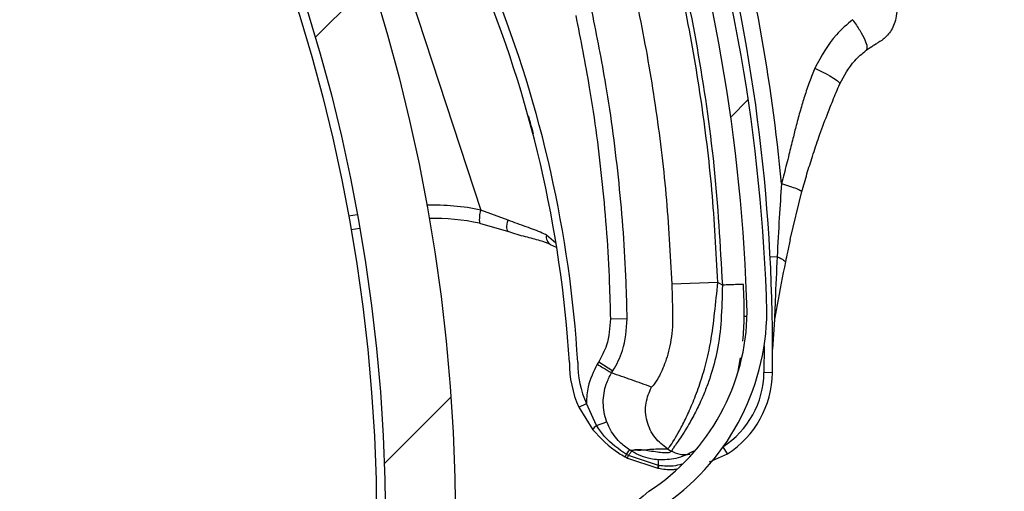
# Model space of a CAD drawing. Header units: inches. Extents: x 170 to 284, y 215 to 248.
# Tile 827 of 1056: x 235.944 to 236.0644, y 224.8279 to 224.8855. Entities that reach past the tile are written whole.
import ezdxf

# ---------------------------------------------------------------- set-up
doc = ezdxf.new("R2010")
doc.units = ezdxf.units.IN
doc.header["$LTSCALE"] = 0.25
doc.header["$MEASUREMENT"] = 0
doc.layers.add('RH FRONT OF HOOD', color=7, linetype='Continuous')
pattern_1 = [(45, (225.4196035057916, 218.4993357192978), (-0.03026527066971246, 0.03026527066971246), [])]

msp = doc.modelspace()

# ---------------------------------------------------------------- hatches: boundary and pattern name
at = {"layer": 'RH FRONT OF HOOD'}
h = msp.add_hatch(dxfattribs=at)
h.set_pattern_fill('ANSI31', color=256, scale=0.34241245, angle=2.8e-322, style=0)
h.set_pattern_definition([(45, (225.4529552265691, 218.4993357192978), (-0.03026527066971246, 0.03026527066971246), [])])
edge = h.paths.add_edge_path(flags=0)
edge.add_arc((235.7395956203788, 224.3915581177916), 0.021400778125, 89.9999999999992, 390.52248781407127, ccw=False)
edge.add_line((235.7395956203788, 224.4129588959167), (235.8123582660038, 224.4129588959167))
edge.add_arc((235.8123582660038, 224.8238538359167), 0.4108949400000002, 270, 450.0000000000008)
edge.add_line((235.8123582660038, 225.2347487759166), (235.3287006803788, 225.2347487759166))
edge.add_arc((235.3287006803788, 225.2390289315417), 0.004280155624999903, 180.0000000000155, 269.9999999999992, ccw=False)
edge.add_line((235.3244205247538, 225.2390289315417), (235.3244205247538, 225.2818304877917))
edge.add_arc((235.3287006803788, 225.2818304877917), 0.004280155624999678, 360, 540, ccw=False)
edge.add_line((235.3329808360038, 225.2818304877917), (235.3329808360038, 225.2390289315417))
edge.add_line((235.3329808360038, 225.2390289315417), (235.3297484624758, 225.2390289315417))
edge.add_line((235.3297484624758, 225.2390289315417), (235.3297484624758, 225.2818304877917))
edge.add_arc((235.3287006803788, 225.2818304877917), 0.001047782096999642, 360, 540.0000000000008)
edge.add_line((235.3276528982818, 225.2818304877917), (235.3276528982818, 225.2390289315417))
edge.add_arc((235.3287006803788, 225.2390289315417), 0.001047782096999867, 180, 270)
edge.add_line((235.3287006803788, 225.2379811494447), (235.8123582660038, 225.2379811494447))
edge.add_arc((235.8123582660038, 224.8238538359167), 0.4141273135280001, 269.9999999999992, 450, ccw=False)
edge.add_line((235.8123582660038, 224.4097265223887), (235.7395956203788, 224.4097265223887))
edge.add_arc((235.7395956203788, 224.3915581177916), 0.018168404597, 450.0000000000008, 750.5224878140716)
edge.add_arc((235.754343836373, 224.4002532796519), 0.001047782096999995, 390.5224878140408, 495.0000000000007)
edge.add_line((235.753602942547, 224.4009941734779), (235.7449077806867, 224.3922990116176))
edge.add_line((235.7449077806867, 224.3922990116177), (235.7426221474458, 224.3945846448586))
edge.add_line((235.7426221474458, 224.3945846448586), (235.751317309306, 224.4032798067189))
edge.add_arc((235.754343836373, 224.4002532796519), 0.004280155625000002, 390.522487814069, 495.0000000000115, ccw=False)
h = msp.add_hatch(dxfattribs=at)
h.set_pattern_fill('ANSI31', color=256, scale=0.34241245, style=0)
h.set_pattern_definition(pattern_1)
edge = h.paths.add_edge_path(flags=0)
edge.add_line((235.7790065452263, 225.2304686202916), (235.4365940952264, 225.2304686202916))
edge.add_line((235.4365940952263, 225.2304686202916), (235.4365940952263, 225.2347487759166))
edge.add_line((235.4365940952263, 225.2347487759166), (235.7790065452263, 225.2347487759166))
edge.add_arc((235.7790065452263, 224.8238538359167), 0.4108949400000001, 269.9999999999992, 450, ccw=False)
edge.add_line((235.7790065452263, 224.4129588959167), (235.7062438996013, 224.4129588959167))
edge.add_line((235.7062438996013, 224.4129588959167), (235.7062438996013, 224.4172390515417))
edge.add_line((235.7062438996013, 224.4172390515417), (235.7790065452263, 224.4172390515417))
edge.add_arc((235.7790065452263, 224.8238538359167), 0.406614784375, 270, 450.0000000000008)
h = msp.add_hatch(dxfattribs=at)
h.set_pattern_fill('ANSI32', color=256, scale=0.34241245, angle=2.8e-322, style=0)
h.set_pattern_definition([(45, (225.4196035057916, 218.4993357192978), (-0.09079581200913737, 0.09079581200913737), []), (45, (225.4801340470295, 218.4993357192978), (-0.09079581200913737, 0.09079581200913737), [])])
edge = h.paths.add_edge_path(flags=0)
edge.add_arc((235.7790065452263, 224.8238538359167), 0.2182879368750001, 180, 540, ccw=False)
edge = h.paths.add_edge_path(flags=0)
edge.add_arc((235.7790065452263, 224.8238538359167), 0.2097276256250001, 180, 540, ccw=False)
h = msp.add_hatch(dxfattribs=at)
h.set_pattern_fill('ANSI31', color=256, scale=0.34241245, angle=2.8e-322, style=0)
h.set_pattern_definition(pattern_1)
edge = h.paths.add_edge_path(flags=0)
edge.add_arc((235.9673115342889, 224.9880571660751), 0.001712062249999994, 288.1322229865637, 310.3426432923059)
edge.add_line((235.9684198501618, 224.9867522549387), (235.9699825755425, 224.9849123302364))
edge.add_arc((235.9673115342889, 224.9880571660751), 0.004126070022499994, 288.1322229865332, 310.3426432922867, ccw=False)
edge.add_arc((235.9645409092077, 224.9965177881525), 0.01302879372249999, 239.6083903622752, 288.1322229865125, ccw=False)
edge.add_arc((235.9675956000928, 225.0008329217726), 0.01830194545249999, 198.1322229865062, 238.19359599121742, ccw=False)
edge.add_arc((235.9613802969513, 224.9987975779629), 0.01176186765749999, 130.2730806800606, 198.1322229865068, ccw=False)
edge.add_arc((235.9645728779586, 224.9964201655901), 0.01566536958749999, 433.3892910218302, 493.5630227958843, ccw=False)
edge.add_arc((235.9621196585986, 224.9870775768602), 0.02532140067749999, 410.98647118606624, 434.1131563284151, ccw=False)
edge.add_arc((235.9678823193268, 224.9956663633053), 0.01504902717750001, 370.2879413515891, 407.4468726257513, ccw=False)
edge.add_arc((235.9556543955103, 224.9930672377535), 0.02754708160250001, 291.4407261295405, 371.0647967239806, ccw=False)
edge.add_arc((235.9699774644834, 224.9597815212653), 0.008748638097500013, 479.0908419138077, 626.0736552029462)
edge.add_arc((235.9705089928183, 224.8943440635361), 0.05672062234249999, 377.70285871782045, 451.14212272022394, ccw=False)
edge.add_arc((235.8204128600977, 224.8439305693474), 0.2150521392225, 361.5582505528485, 378.3382766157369, ccw=False)
edge.add_arc((236.00653812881, 224.8500071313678), 0.02884824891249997, 303.2910664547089, 359.5459797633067, ccw=False)
edge.add_arc((236.0399792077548, 224.8035616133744), 0.0284373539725, 488.2528168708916, 541.8512905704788)
edge.add_arc((236.0264763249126, 224.8035355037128), 0.01494630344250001, 183.423663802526, 238.6794151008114)
edge.add_arc((236.0291656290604, 224.8063257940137), 0.0187470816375, 236.0900975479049, 269.5718389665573)
edge.add_arc((236.0285530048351, 224.8010448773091), 0.0134739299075, 272.0097804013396, 310.4058687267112)
edge.add_arc((236.03317810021, 224.795173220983), 0.006011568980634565, 313.1147555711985, 333.8497966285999)
edge.add_arc((236.0216122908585, 224.7990241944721), 0.01816498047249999, 339.0314830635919, 378.1322229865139)
edge.add_arc((236.0284784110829, 224.8012726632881), 0.01094007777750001, 378.1322229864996, 468.1322229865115)
edge.add_arc((236.0256545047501, 224.8098959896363), 0.001866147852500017, 468.1322229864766, 483.774469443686)
edge.add_line((236.0246170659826, 224.8114471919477), (236.0232750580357, 224.813453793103))
edge.add_arc((236.0256545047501, 224.8098959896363), 0.004280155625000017, 468.13222298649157, 483.7744694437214, ccw=False)
edge.add_arc((236.0284784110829, 224.8012726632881), 0.01335408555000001, 378.1322229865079, 468.13222298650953, ccw=False)
edge.add_arc((236.0216122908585, 224.7990241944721), 0.020578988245, 338.7435812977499, 378.13222298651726, ccw=False)
edge.add_arc((236.03317810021, 224.795173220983), 0.008425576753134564, 312.7098901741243, 334.631933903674, ccw=False)
edge.add_arc((236.0285530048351, 224.8010448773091), 0.01588793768, 271.82252524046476, 310.60280367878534, ccw=False)
edge.add_arc((236.0291656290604, 224.8063257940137), 0.02116108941, 236.2367537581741, 269.7093947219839, ccw=False)
edge.add_arc((236.0264763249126, 224.8035355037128), 0.01736031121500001, 183.3124711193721, 238.498076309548, ccw=False)
edge.add_arc((236.0399792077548, 224.8035616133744), 0.030851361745, 128.0503802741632, 181.9117605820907, ccw=False)
edge.add_arc((236.00653812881, 224.8500071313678), 0.02643424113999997, 303.0739325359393, 359.4558360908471)
edge.add_arc((235.8204128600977, 224.8439305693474), 0.21263813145, 361.5698914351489, 378.3419125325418)
edge.add_arc((235.9705089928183, 224.8943440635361), 0.05430661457, 377.6888496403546, 451.2467578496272)
edge.add_arc((235.9699774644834, 224.9597815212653), 0.01116264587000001, 118.193261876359, 266.66131017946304, ccw=False)
edge.add_arc((235.9556543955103, 224.9930672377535), 0.02513307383, 291.1036231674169, 371.1028807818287)
edge.add_arc((235.9678823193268, 224.9956663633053), 0.01263501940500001, 370.2152702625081, 407.1149197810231)
edge.add_arc((235.9621196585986, 224.9870775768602), 0.022907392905, 411.1765293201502, 434.1519381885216)
edge.add_arc((235.9645728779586, 224.9964201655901), 0.01325136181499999, 433.3244634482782, 493.8674727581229)
edge.add_arc((235.9613802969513, 224.9987975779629), 0.009347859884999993, 489.8547471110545, 558.132222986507)
edge.add_arc((235.9675956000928, 225.0008329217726), 0.01588793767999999, 198.1322229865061, 238.0844018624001)
edge.add_arc((235.9645409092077, 224.9965177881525), 0.01061478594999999, 239.7667243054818, 288.1322229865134)

# ---------------------------------------------------------------- linework, layer by layer
for p, q in [((235.9800409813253, 224.924373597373), (236.0004006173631, 224.8622016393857)), ((236.0382293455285, 224.8585941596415), (236.0396619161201, 224.864457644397)), ((235.9853020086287, 224.8616408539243), (235.9842463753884, 224.8614650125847)), ((236.0037381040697, 224.8609761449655), (236.0004006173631, 224.8622016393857)), ((236.0002561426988, 224.8605967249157), (236.0037889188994, 224.8595782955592)), ((235.9845422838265, 224.8598128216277), (235.9855978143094, 224.8599886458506)), ((236.0095894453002, 224.8581541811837), (236.0084214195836, 224.8591451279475)), ((236.0096503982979, 224.857613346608), (236.0089128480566, 224.8579586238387)), ((236.036634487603, 224.8564984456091), (236.0357876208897, 224.8564544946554)), ((236.0293973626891, 224.8533709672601), (236.0237550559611, 224.8531522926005)), ((236.0299417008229, 224.8530353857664), (236.0293973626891, 224.8533709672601)), ((236.016252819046, 224.8489058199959), (236.0183057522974, 224.8489439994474)), ((236.0329605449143, 224.8492165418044), (236.0326171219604, 224.8492101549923)), ((236.0363108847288, 224.8488527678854), (236.0360780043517, 224.8452104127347)), ((236.0350504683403, 224.845617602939), (236.0350311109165, 224.8423485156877)), ((236.0148179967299, 224.8436588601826), (236.0146475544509, 224.8433823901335)), ((236.0148179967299, 224.8436588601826), (236.0165658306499, 224.8425813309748)), ((236.0318551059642, 224.842527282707), (236.0321616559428, 224.84414159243)), ((236.0163953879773, 224.8423048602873), (236.0165658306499, 224.8425813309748)), ((236.0360582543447, 224.8423346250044), (236.0350311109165, 224.8423485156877)), ((236.0123929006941, 224.8381339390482), (236.0133283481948, 224.8385583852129)), ((236.0123929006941, 224.8381339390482), (236.0140855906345, 224.8353768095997)), ((236.0145502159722, 224.835894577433), (236.0133283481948, 224.8385583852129)), ((236.0145502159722, 224.835894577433), (236.0158023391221, 224.8363563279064)), ((236.0186172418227, 224.832903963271), (236.0196058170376, 224.8328777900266)), ((236.0232421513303, 224.8330339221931), (236.0237007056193, 224.8327512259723)), ((236.0305748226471, 224.8324280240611), (236.0300329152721, 224.8332674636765)), ((236.0184664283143, 224.8322201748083), (236.0182215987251, 224.8323563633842)), ((236.0183361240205, 224.8319160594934), (236.0220446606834, 224.8306854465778)), ((236.0221269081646, 224.8310151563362), (236.0184664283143, 224.8322201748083)), ((236.02210095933, 224.8316978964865), (236.0221001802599, 224.8316979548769)), ((236.0283722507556, 224.8314441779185), (236.0305748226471, 224.8324280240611)), ((236.0220446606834, 224.8306854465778), (236.0220456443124, 224.8306852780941)), ((236.0220456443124, 224.8306852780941), (236.0221142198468, 224.8306737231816)), ((236.0221142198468, 224.8306737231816), (236.0221152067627, 224.8306735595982)), ((236.022127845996, 224.831015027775), (236.0221269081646, 224.8310151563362)), ((236.0221961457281, 224.8310060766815), (236.022127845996, 224.831015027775)), ((236.0221972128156, 224.8310059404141), (236.0221961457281, 224.8310060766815))]:
    msp.add_line(p, q, dxfattribs=at)
at = {"layer": 'RH FRONT OF HOOD', "flags": 128}
msp.add_lwpolyline([(236.0037889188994, 224.8595782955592), (236.0037125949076, 224.8596312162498), (236.0036544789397, 224.859726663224), (236.003616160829, 224.8598620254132), (236.0035986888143, 224.860033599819), (236.0036025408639, 224.8602366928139), (236.0036276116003, 224.8604657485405), (236.0036732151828, 224.8607145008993), (236.0037381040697, 224.8609761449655)], dxfattribs=at)
at = {"layer": 'RH FRONT OF HOOD'}
for radius in [0.218287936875, 0.2097276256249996, 0.20865758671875]:
    msp.add_circle((235.7790065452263, 224.8238538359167), radius, dxfattribs=at)
for centre, radius, start, end in [((235.7790065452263, 224.8238538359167), 0.4141273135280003, 270, 90), ((235.7790065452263, 224.8238538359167), 0.4108949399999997, 270, 90), ((235.7790065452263, 224.8238538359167), 0.406614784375, 270, 90), ((235.8659745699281, 224.834742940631), 0.1455252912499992, 3.486647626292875, 42.00277325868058), ((235.8659745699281, 224.834742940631), 0.1465525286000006, 3.472841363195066, 40.15079801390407), ((235.8204128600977, 224.8439305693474), 0.2150521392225, 1.558250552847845, 18.3382766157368), ((235.8204128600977, 224.8439305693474), 0.2126381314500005, 1.56989143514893, 18.34191253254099), ((235.8200157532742, 224.8452562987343), 0.2180957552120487, 5.31144618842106, 15.38515762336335), ((235.8200157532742, 224.8452562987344), 0.2160622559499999, 359.2252016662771, 14.69152912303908), ((235.9946197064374, 224.8350753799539), 0.0277354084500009, 77.9695962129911, 91.7094112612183), ((236.0038449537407, 224.8610826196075), 0.003621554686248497, 162.0016995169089, 187.7104792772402), ((235.9948320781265, 224.8351449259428), 0.02602334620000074, 77.96959621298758, 91.64856388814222), ((236.0095267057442, 224.8589503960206), 0.001122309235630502, 170.0080363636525, 238.079057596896), ((236.00653812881, 224.8500071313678), 0.02643424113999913, 303.0739325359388, 359.4558360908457), ((236.00653812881, 224.8500071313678), 0.02884824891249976, 303.2910664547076, 359.5459797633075), ((236.0242419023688, 224.8435102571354), 0.01301167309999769, 179.6347811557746, 204.4055040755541), ((236.0242419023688, 224.8435102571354), 0.01198443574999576, 179.4733204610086, 204.4055040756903), ((236.0240749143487, 224.8424966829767), 0.01095719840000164, 302.8446083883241, 359.2252016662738), ((236.0240749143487, 224.8424966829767), 0.01198443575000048, 302.8446083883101, 359.2252016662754), ((236.0152916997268, 224.8347618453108), 0.001353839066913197, 123.2086627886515, 152.9841243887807), ((236.0198876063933, 224.8312694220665), 0.002253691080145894, 353.5219880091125, 10.96136857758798), ((236.0198905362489, 224.8312689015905), 0.002251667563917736, 353.526178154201, 10.98331876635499), ((236.0205304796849, 224.8312382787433), 0.001611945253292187, 339.9427056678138, 352.0436808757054), ((236.0205295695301, 224.8312383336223), 0.001613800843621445, 339.9583157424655, 352.0463124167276), ((236.0206417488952, 224.8312129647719), 0.001568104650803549, 339.8864896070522, 352.4185696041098), ((236.0206466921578, 224.8312121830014), 0.001564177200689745, 339.8579172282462, 352.423274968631), ((236.0399792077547, 224.8035616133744), 0.03085136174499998, 128.050380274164, 181.9117605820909)]:
    msp.add_arc(centre, radius, start, end, dxfattribs=at)
for points, knots in [([(236.0199037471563, 224.9097546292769), (236.0212898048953, 224.9052046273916), (236.0240691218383, 224.8960809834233), (236.0269925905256, 224.8819817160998), (236.0291111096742, 224.8676181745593), (236.0296643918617, 224.8579041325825), (236.0299417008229, 224.8530353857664)], [0, 0, 0, 0, 0.2468628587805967, 0.4950083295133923, 0.7468945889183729, 1, 1, 1, 1]), ([(236.0293973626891, 224.8533709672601), (236.0291933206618, 224.8571240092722), (236.0287846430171, 224.8646410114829), (236.0274062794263, 224.8758494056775), (236.0254572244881, 224.8869780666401), (236.0230042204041, 224.8977166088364), (236.0209336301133, 224.9046650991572), (236.0199395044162, 224.9080011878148)], [0, 0, 0, 0, 0.2027568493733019, 0.4061035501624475, 0.608860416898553, 0.8122072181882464, 0.9999999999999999, 0.9999999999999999, 0.9999999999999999, 0.9999999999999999]), ([(236.0145520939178, 224.9063102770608), (236.0145521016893, 224.9063102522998), (236.01556624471, 224.9030790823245), (236.0175092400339, 224.8963004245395), (236.0199261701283, 224.8858609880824), (236.0218145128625, 224.8750349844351), (236.0231583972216, 224.8641240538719), (236.0235561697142, 224.8568095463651), (236.0237550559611, 224.8531522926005)], [0, 0, 0, 0, 1.439079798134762e-06, 0.187792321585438, 0.390843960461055, 0.593895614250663, 0.7969478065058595, 1, 1, 1, 1]), ([(236.0511538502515, 224.8873053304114), (236.0511833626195, 224.8872030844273), (236.0513160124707, 224.8867435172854), (236.0512461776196, 224.88592068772), (236.0510138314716, 224.8849662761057), (236.0506269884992, 224.8841929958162), (236.0501870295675, 224.8836011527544), (236.0497561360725, 224.8831752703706), (236.049389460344, 224.8828916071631), (236.0491279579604, 224.8827232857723), (236.0489801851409, 224.8826390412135), (236.0489218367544, 224.8826073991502), (236.0489087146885, 224.8826003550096), (236.0489011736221, 224.8825963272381), (236.0488986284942, 224.8825949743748), (236.0488973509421, 224.8825942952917)], [0, 0, 0, 0, 0.05652103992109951, 0.2540462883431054, 0.4273552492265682, 0.5794983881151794, 0.7104459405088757, 0.8185506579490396, 0.9012506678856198, 0.9564155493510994, 0.985042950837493, 0.9903528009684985, 0.993469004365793, 0.9967217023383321, 1, 1, 1, 1]), ([(236.0120152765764, 224.885980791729), (236.0125955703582, 224.8830528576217), (236.013951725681, 224.8762102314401), (236.0153693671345, 224.8653137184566), (236.0160755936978, 224.8558619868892), (236.0162152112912, 224.8503819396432), (236.016252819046, 224.8489058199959)], [0, 0, 0, 0, 0.2395900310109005, 0.5599255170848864, 0.8814604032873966, 0.9999999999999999, 0.9999999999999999, 0.9999999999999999, 0.9999999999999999]), ([(236.0183057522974, 224.8489439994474), (236.018267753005, 224.850435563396), (236.0181270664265, 224.8559578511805), (236.0174146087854, 224.8655084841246), (236.0159834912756, 224.8765192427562), (236.0146102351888, 224.8834482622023), (236.0140238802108, 224.8864068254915)], [0, 0, 0, 0, 0.118539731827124, 0.4388752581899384, 0.7604101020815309, 1, 1, 1, 1]), ([(236.045883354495, 224.8854554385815), (236.045186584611, 224.8848734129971), (236.0432477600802, 224.883253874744), (236.0420344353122, 224.8809862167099), (236.041257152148, 224.8795335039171)], [0, 0, 0, 0, 0.3593774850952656, 1, 1, 1, 1]), ([(236.0475282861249, 224.8817199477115), (236.0477015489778, 224.8818461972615), (236.0478950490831, 224.8819871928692), (236.0482477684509, 224.8822203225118), (236.04857655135, 224.8824196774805), (236.0488438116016, 224.8825658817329), (236.0488699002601, 224.8825796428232), (236.04888149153, 224.8825857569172)], [0, 0, 0, 0, 0.211158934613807, 0.2358224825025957, 0.5027141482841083, 0.779054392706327, 1, 1, 1, 1]), ([(236.0442961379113, 224.8776043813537), (236.0448419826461, 224.8786156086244), (236.0456967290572, 224.8801991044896), (236.0470420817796, 224.8813162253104), (236.0475282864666, 224.8817199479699)], [0, 0, 0, 0, 0.6386043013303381, 1, 1, 1, 1]), ([(236.041257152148, 224.8795335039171), (236.0410319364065, 224.8789842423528), (236.0405680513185, 224.8778529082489), (236.0399887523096, 224.8761388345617), (236.0394548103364, 224.8743604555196), (236.0389921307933, 224.8726492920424), (236.038536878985, 224.8708367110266), (236.0380530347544, 224.8688566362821), (236.0375935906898, 224.8670143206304), (236.0372796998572, 224.8658376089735), (236.0371750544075, 224.8654453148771)], [0, 0, 0, 0, 0.121647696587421, 0.2505622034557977, 0.3699476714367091, 0.5011532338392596, 0.6125555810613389, 0.7514486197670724, 0.9171375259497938, 1, 1, 1, 1]), ([(236.0396619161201, 224.864457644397), (236.0398681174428, 224.8651853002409), (236.0402788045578, 224.8666345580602), (236.0409768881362, 224.8688552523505), (236.041785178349, 224.8712442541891), (236.0426188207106, 224.873502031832), (236.0434688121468, 224.8756576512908), (236.0440063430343, 224.8769224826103), (236.0442961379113, 224.8776043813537)], [0, 0, 0, 0, 0.1610961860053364, 0.3208521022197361, 0.5001076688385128, 0.7056749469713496, 0.8413228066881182, 1, 1, 1, 1]), ([(236.0061995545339, 224.8737219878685), (236.0062850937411, 224.8734290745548), (236.0064939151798, 224.8727140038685), (236.0066844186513, 224.8719932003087), (236.0067968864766, 224.8715676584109)], [0, 0, 0, 0, 0.4096284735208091, 1, 1, 1, 1]), ([(236.0371750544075, 224.8654453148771), (236.0370800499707, 224.8640553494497), (236.0368760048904, 224.8610700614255), (236.0367186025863, 224.8580906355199), (236.036634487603, 224.8564984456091)], [0, 0, 0, 0, 0.4656051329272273, 1, 1, 1, 1]), ([(236.0371750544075, 224.8654453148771), (236.0375152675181, 224.8653406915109), (236.038215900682, 224.8651252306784), (236.0390391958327, 224.8648252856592), (236.0395836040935, 224.8645820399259), (236.0396363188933, 224.8644983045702), (236.0396619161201, 224.864457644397)], [0, 0, 0, 0, 0.2427897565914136, 0.5000000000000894, 0.7572102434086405, 1, 1, 1, 1]), ([(236.0084214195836, 224.8591451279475), (236.008256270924, 224.859231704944), (236.0075073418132, 224.859624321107), (236.0059808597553, 224.8601321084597), (236.004492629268, 224.860692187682), (236.0037381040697, 224.8609761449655)], [0, 0, 0, 0, 0.1223980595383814, 0.5550603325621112, 1, 1, 1, 1]), ([(236.0089448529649, 224.8579882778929), (236.0085301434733, 224.8581516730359), (236.0076360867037, 224.858503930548), (236.0058487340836, 224.8589448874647), (236.0044208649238, 224.8592969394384), (236.0036563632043, 224.8596371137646), (236.003581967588, 224.8596702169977)], [0, 0, 0, 0, 0.2839420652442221, 0.6121401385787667, 0.9622563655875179, 1, 1, 1, 1]), ([(236.0382301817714, 224.8585980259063), (236.0382301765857, 224.858598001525), (236.03812067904, 224.8580831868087), (236.0379251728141, 224.857177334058), (236.0377332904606, 224.8562630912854), (236.0376526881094, 224.855869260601), (236.037652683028, 224.8558692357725)], [0, 0, 0, 0, 2.704369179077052e-05, 0.5710314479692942, 0.9999729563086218, 1, 1, 1, 1]), ([(236.036634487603, 224.8564984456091), (236.0365553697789, 224.8547206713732), (236.0364420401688, 224.85217415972), (236.0363412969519, 224.8496229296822), (236.0363108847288, 224.8488527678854)], [0, 0, 0, 0, 0.6981213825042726, 1, 1, 1, 1]), ([(236.0376526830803, 224.8558692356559), (236.0373043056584, 224.8541344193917), (236.0368391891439, 224.8518182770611), (236.0364168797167, 224.8494477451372), (236.0363108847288, 224.8488527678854)], [0, 0, 0, 0, 0.7490110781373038, 1, 1, 1, 1]), ([(236.036634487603, 224.8564984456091), (236.0367939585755, 224.8564330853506), (236.0371165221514, 224.8563008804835), (236.0374478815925, 224.8561039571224), (236.0376045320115, 224.8559606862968), (236.0376435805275, 224.855886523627), (236.0376526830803, 224.8558692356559)], [0, 0, 0, 0, 0.2979480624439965, 0.6026626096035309, 0.9073771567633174, 1, 1, 1, 1]), ([(236.0232421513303, 224.8330339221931), (236.0233077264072, 224.8330887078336), (236.0234410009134, 224.8332000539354), (236.0239978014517, 224.8340334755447), (236.0247125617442, 224.835259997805), (236.0255041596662, 224.8367962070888), (236.0263609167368, 224.8387034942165), (236.0271916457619, 224.8409066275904), (236.0279432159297, 224.8433994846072), (236.0286006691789, 224.8463028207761), (236.0290081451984, 224.8496733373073), (236.0292665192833, 224.8521279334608), (236.0293973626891, 224.8533709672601)], [0, 0, 0, 0, 0.1094013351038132, 0.2223468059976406, 0.3151791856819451, 0.4102231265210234, 0.5012749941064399, 0.5946006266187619, 0.683448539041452, 0.7745330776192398, 0.8858211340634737, 1, 1, 1, 1]), ([(236.0299417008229, 224.8530353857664), (236.0299116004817, 224.8515981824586), (236.0298547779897, 224.8488850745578), (236.0294060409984, 224.845064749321), (236.0286338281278, 224.8422739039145), (236.0278979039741, 224.8402412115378), (236.0273532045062, 224.8389649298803), (236.0268587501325, 224.8379312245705), (236.0264285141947, 224.837095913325), (236.0259370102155, 224.8362035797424), (236.0253704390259, 224.835254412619), (236.0245797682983, 224.8340400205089), (236.023875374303, 224.8330097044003), (236.0237554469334, 224.8328322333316), (236.0237007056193, 224.8327512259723)], [0, 0, 0, 0, 0.1307156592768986, 0.2467609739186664, 0.3577928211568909, 0.4170971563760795, 0.4791482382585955, 0.5177152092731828, 0.5590896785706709, 0.6032945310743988, 0.6633484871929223, 0.7353692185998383, 0.879208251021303, 1, 1, 1, 1]), ([(236.0237550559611, 224.8531522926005), (236.0237990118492, 224.851772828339), (236.0238429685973, 224.8503933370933), (236.0238582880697, 224.8490472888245), (236.0238582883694, 224.8490472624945)], [0, 0, 0, 0, 0.99998043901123, 1, 1, 1, 1]), ([(236.032508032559, 224.8531304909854), (236.0324737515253, 224.8531292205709), (236.0324210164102, 224.8531272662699), (236.0321010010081, 224.8531154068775), (236.031769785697, 224.8531031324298), (236.031358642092, 224.8530878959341), (236.03076115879, 224.8530657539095), (236.0302645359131, 224.8530473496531), (236.0299417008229, 224.8530353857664)], [0, 0, 0, 0, 0.2394568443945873, 0.3683606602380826, 0.499999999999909, 0.6316393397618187, 0.7605431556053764, 1, 1, 1, 1]), ([(236.0324599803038, 224.8462106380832), (236.0325301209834, 224.8471993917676), (236.0326906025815, 224.8494616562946), (236.0325737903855, 224.8518090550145), (236.032508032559, 224.8531304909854)], [0, 0, 0, 0, 0.4370636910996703, 1, 1, 1, 1]), ([(236.016252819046, 224.8489058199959), (236.0161781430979, 224.8478110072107), (236.0160516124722, 224.8459559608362), (236.015176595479, 224.844326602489), (236.0148179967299, 224.8436588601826)], [0, 0, 0, 0, 0.590180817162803, 1, 1, 1, 1]), ([(236.0165658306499, 224.8425813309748), (236.0165658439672, 224.8425813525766), (236.0170427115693, 224.8433548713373), (236.0180340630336, 224.8453878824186), (236.0182048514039, 224.8476233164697), (236.0183057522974, 224.8489439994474)], [0, 0, 0, 0, 1.142795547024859e-05, 0.4092118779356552, 1, 1, 1, 1]), ([(236.0238582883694, 224.8490472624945), (236.0238582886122, 224.8490472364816), (236.0238618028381, 224.8486707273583), (236.0238247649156, 224.8471789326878), (236.0233940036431, 224.8447200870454), (236.0225277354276, 224.8424337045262), (236.0216262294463, 224.8408635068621), (236.0213971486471, 224.8406836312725), (236.0212702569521, 224.8405839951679)], [0, 0, 0, 0, 4.497367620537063e-06, 0.06509473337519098, 0.261670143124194, 0.4753105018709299, 0.7093656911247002, 0.9999999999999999, 0.9999999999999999, 0.9999999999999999, 0.9999999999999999]), ([(236.0146475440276, 224.8433823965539), (236.014204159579, 224.8424813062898), (236.0134699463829, 224.8409891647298), (236.0133182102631, 224.8392837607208), (236.0133278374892, 224.8385949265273), (236.0133283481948, 224.8385583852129)], [0, 0, 0, 0, 0.5907811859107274, 0.9782917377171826, 1, 1, 1, 1]), ([(236.0158023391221, 224.8363563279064), (236.0157946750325, 224.8363773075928), (236.0155244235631, 224.8371170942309), (236.0152487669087, 224.8386804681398), (236.0155852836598, 224.8407232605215), (236.0161323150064, 224.8418779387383), (236.0163954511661, 224.8423049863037), (236.0163954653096, 224.8423050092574)], [0, 0, 0, 0, 0.01087401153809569, 0.3834398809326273, 0.7558119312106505, 0.9999868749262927, 1, 1, 1, 1]), ([(236.0212702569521, 224.8405839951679), (236.0204657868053, 224.8408773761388), (236.0188568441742, 224.8414641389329), (236.0172159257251, 224.8420247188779), (236.0163954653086, 224.8423050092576)], [0, 0, 0, 0, 0.4999992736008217, 1, 1, 1, 1]), ([(236.0232421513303, 224.8330339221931), (236.0226930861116, 224.8334600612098), (236.0215524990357, 224.8343452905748), (236.0206140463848, 224.836379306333), (236.0204379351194, 224.8386127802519), (236.0209997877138, 224.8399434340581), (236.0212702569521, 224.8405839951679)], [0, 0, 0, 0, 0.2406941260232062, 0.4999999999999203, 0.7593058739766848, 1, 1, 1, 1]), ([(236.0186213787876, 224.8329014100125), (236.018621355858, 224.8329014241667), (236.0181795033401, 224.8331741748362), (236.0172076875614, 224.8339437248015), (236.0162871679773, 224.8351782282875), (236.0159089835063, 224.8360971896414), (236.0158023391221, 224.8363563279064)], [0, 0, 0, 0, 1.782673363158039e-05, 0.343520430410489, 0.8148790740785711, 0.9999999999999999, 0.9999999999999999, 0.9999999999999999, 0.9999999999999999]), ([(236.0140855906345, 224.8353768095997), (236.0150716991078, 224.8343363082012), (236.0162785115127, 224.8330629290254), (236.0177979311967, 224.8322086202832), (236.0180758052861, 224.8320523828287)], [0, 0, 0, 0, 0.817118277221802, 1, 1, 1, 1]), ([(236.0182212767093, 224.8323565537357), (236.0172592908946, 224.8330182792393), (236.0158285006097, 224.8340024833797), (236.0148656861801, 224.8354276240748), (236.0145502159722, 224.835894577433)], [0, 0, 0, 0, 0.6723457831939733, 1, 1, 1, 1]), ([(236.0182215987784, 224.8323563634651), (236.0182356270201, 224.8323775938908), (236.0183198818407, 224.8325051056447), (236.0184513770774, 224.8326987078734), (236.0185774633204, 224.8328724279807), (236.0186039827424, 224.8328934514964), (236.0186172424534, 224.8329039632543)], [0, 0, 0, 0, 0.06242876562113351, 0.3749525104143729, 0.6874762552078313, 1, 1, 1, 1]), ([(236.0184664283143, 224.8322201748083), (236.0184804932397, 224.83224083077), (236.018565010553, 224.8323649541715), (236.0186977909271, 224.8325525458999), (236.0188272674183, 224.8327192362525), (236.0188574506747, 224.8327373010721), (236.0188725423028, 224.832746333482)], [0, 0, 0, 0, 0.06239373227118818, 0.3749291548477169, 0.6874645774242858, 1, 1, 1, 1]), ([(236.0188728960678, 224.8327461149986), (236.0188093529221, 224.8327853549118), (236.0187241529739, 224.8328379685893), (236.0186389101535, 224.8328905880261), (236.0186172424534, 224.8329039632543)], [0, 0, 0, 0, 0.7458120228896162, 1, 1, 1, 1]), ([(236.0221001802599, 224.8316979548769), (236.0217946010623, 224.8317328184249), (236.0206654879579, 224.8318616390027), (236.0195775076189, 224.8323107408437), (236.0188725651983, 224.832746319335), (236.0188725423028, 224.832746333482)], [0, 0, 0, 0, 0.2706300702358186, 0.9999763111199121, 1, 1, 1, 1]), ([(236.0195122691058, 224.8329355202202), (236.0194154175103, 224.8329307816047), (236.0192206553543, 224.8329212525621), (236.0190006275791, 224.8328623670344), (236.0189154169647, 224.832784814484), (236.0188728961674, 224.8327461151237)], [0, 0, 0, 0, 0.3313600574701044, 0.6663431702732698, 0.9999999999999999, 0.9999999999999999, 0.9999999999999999, 0.9999999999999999]), ([(236.0237007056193, 224.8327512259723), (236.0236115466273, 224.8326802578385), (236.0234243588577, 224.8325312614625), (236.0227920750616, 224.8325283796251), (236.0219666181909, 224.8326242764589), (236.0210781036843, 224.8327691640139), (236.0201935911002, 224.8329078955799), (236.019741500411, 224.8329262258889), (236.0195122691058, 224.8329355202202)], [0, 0, 0, 0, 0.1574760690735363, 0.330618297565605, 0.4911886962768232, 0.6742546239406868, 0.834831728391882, 1, 1, 1, 1]), ([(236.0196058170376, 224.8328777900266), (236.0198242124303, 224.8328880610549), (236.0204265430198, 224.8329163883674), (236.0215069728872, 224.833049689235), (236.0225842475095, 224.8330399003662), (236.0232421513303, 224.8330339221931)], [0, 0, 0, 0, 0.1812946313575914, 0.5000073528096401, 1, 1, 1, 1]), ([(236.0264441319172, 224.8327654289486), (236.0257304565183, 224.8324017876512), (236.0243618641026, 224.8317044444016), (236.0228327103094, 224.8317000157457), (236.02210095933, 224.8316978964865)], [0, 0, 0, 0, 0.5214667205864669, 0.9999999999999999, 0.9999999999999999, 0.9999999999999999, 0.9999999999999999]), ([(236.0259706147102, 224.8323682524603), (236.0257811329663, 224.8323359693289), (236.0253870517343, 224.832268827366), (236.0245924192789, 224.8323272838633), (236.0240520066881, 224.8325842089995), (236.0237007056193, 224.8327512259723)], [0, 0, 0, 0, 0.244759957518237, 0.5090480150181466, 1, 1, 1, 1]), ([(236.0180758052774, 224.8320523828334), (236.018075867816, 224.8320523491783), (236.018162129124, 224.8320059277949), (236.0182491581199, 224.8319609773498), (236.0183361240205, 224.8319160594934)], [0, 0, 0, 0, 0.0007249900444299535, 1, 1, 1, 1]), ([(236.0221152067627, 224.8306735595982), (236.0227004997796, 224.8305725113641), (236.0234710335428, 224.8304394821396), (236.024235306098, 224.8305553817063), (236.0244190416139, 224.8305832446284)], [0, 0, 0, 0, 0.7595942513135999, 0.9999999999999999, 0.9999999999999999, 0.9999999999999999, 0.9999999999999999]), ([(236.0250023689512, 224.8311659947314), (236.0246438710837, 224.8310711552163), (236.0237253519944, 224.8308281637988), (236.0227760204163, 224.8309386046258), (236.0221972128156, 224.8310059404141)], [0, 0, 0, 0, 0.3902998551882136, 1, 1, 1, 1])]:
    msp.add_open_spline(points, degree=3, knots=knots, dxfattribs=at)
for points in [[(236.045883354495, 224.8854554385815), (236.0461856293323, 224.8850148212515), (236.0467901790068, 224.8841335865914), (236.047396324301, 224.8829639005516), (236.0477000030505, 224.8820674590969), (236.0475855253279, 224.8818357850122), (236.0475282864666, 224.8817199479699)], [(236.041257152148, 224.8795335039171), (236.0416966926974, 224.8793220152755), (236.042575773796, 224.8788990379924), (236.0435794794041, 224.8783179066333), (236.0442353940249, 224.877845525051), (236.0442758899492, 224.8776847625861), (236.0442961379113, 224.8776043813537)], [(236.0146473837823, 224.8433821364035), (236.0148716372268, 224.8432440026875), (236.0153201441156, 224.8429677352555), (236.0158902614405, 224.8426165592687), (236.0162973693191, 224.8423657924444), (236.0163628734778, 224.8423254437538), (236.0163956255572, 224.8423052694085)], [(236.0180758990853, 224.8320523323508), (236.0180766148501, 224.832056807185), (236.0180780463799, 224.8320657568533), (236.0181070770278, 224.8321287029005), (236.0181532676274, 224.8322228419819), (236.0181987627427, 224.8323118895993), (236.0182215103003, 224.832356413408)], [(236.0183361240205, 224.8319160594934), (236.018336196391, 224.8319207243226), (236.0183363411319, 224.831930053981), (236.0183618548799, 224.8319930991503), (236.0184036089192, 224.8320870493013), (236.0184454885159, 224.8321757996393), (236.0184664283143, 224.8322201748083)]]:
    msp.add_open_spline(points, degree=3, dxfattribs=at)

doc.saveas('drawing.dxf')
